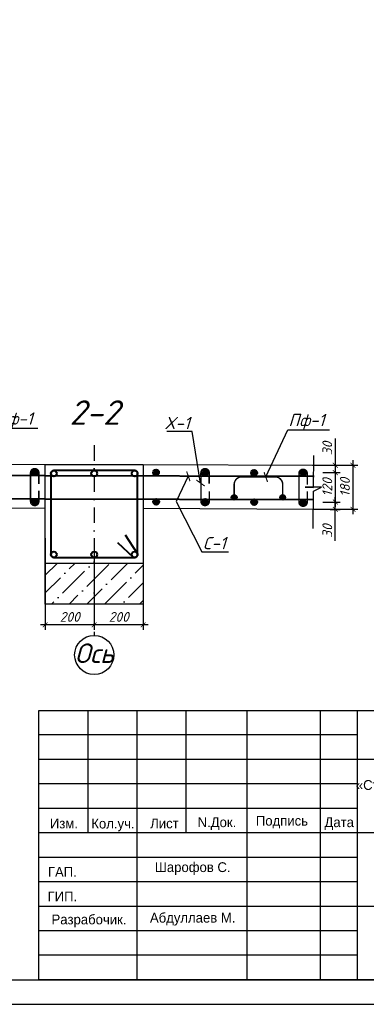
# Model space of a CAD drawing. Header units: millimetres. Extents: x -33345 to 4712671, y -3392 to 121473.
# Tile 665 of 1056: x 3462097 to 3469169, y 44501 to 64606. Entities that reach past the tile are written whole.
import ezdxf
from ezdxf import colors
from ezdxf.entities.mleader import LeaderData, LeaderLine
from ezdxf.math import Vec2, Vec3

# ---------------------------------------------------------------- set-up
doc = ezdxf.new("R2010")
doc.units = ezdxf.units.MM
doc.linetypes.add('DASHDOT', pattern=[25.4, 12.7, -6.35, 0, -6.35])
for name, color, linetype, lineweight in [('.', 7, 'Continuous', 15), ('0.25', 7, 'Continuous', 25), ('Текст', 7, 'Continuous', 20)]:
    doc.layers.add(name, color=color, linetype=linetype, lineweight=lineweight)
doc.styles.add('_text', font='isocpeui.ttf')
doc.styles.add('X-U-RW-01$0$StyleROMANS', font='GOTHIC.TTF')
doc.styles.add('Констр', font='isocpeui.ttf')
doc.styles.add('Тохир', font='isocpeui.ttf', dxfattribs={"oblique": 2, "height": 250})
doc.dimstyles.new('20', dxfattribs={"dimscale": 100, "dimtxt": 2, "dimasz": 1, "dimexe": 1, "dimexo": 1.5, "dimtad": 1, "dimdec": 0, "dimlfac": 0.2, "dimrnd": 5, "dimdsep": 46, "dimtxsty": 'Констр', "dimblk": 'ARCHTICK', "dimcen": 2.5, "dimdle": 1, "dimadec": 0, "dimazin": 0, "dimtfac": 1, "dimtdec": 0, "dimtmove": 2, "dimatfit": 3, "dimldrblk": 'OBLIQUE', "dimfxl": 1.25, "dimtolj": 1, "dimtzin": 0, "dimarcsym": 0})

# ---------------------------------------------------------------- blocks, each defined once
blk = doc.blocks.new('*U282')
at = {"layer": '0.25', "color": 5, "linetype": 'Continuous', "lineweight": 25, "ltscale": 100}
blk.add_lwpolyline([(-72619, 0), (0, 0), (0, 42000), (-72619, 42000), (-72619, 0)], dxfattribs=at)
at = {"layer": '0.25', "color": 7, "linetype": 'Continuous', "lineweight": 30, "ltscale": 100}
blk.add_lwpolyline([(-70619, 500), (-500, 500), (-500, 41500), (-70619, 41500), (-70619, 500)], dxfattribs=at)
blk = doc.blocks.new('medgor')
at = {"ltscale": 25}
for p, q in [((-44011134, 22929075), (-44011134, 22934575)), ((-44010134, 22932075), (-44010134, 22934575)), ((-44009134, 22929075), (-44009134, 22934575)), ((-44008134, 22932075), (-44008134, 22934575)), ((-44006889, 22929075), (-44006889, 22934575)), ((-44005389, 22929075), (-44005389, 22934575)), ((-44004634, 22929075), (-44004634, 22934575)), ((-44004634, 22934075), (-44011134, 22934075)), ((-43992634, 22933575), (-44011134, 22933575)), ((-44004634, 22933075), (-44011134, 22933075)), ((-44004634, 22932575), (-44011134, 22932575)), ((-43992634, 22932075), (-44011134, 22932075)), ((-44004634, 22931575), (-44011134, 22931575)), ((-44004634, 22931075), (-44011134, 22931075)), ((-43992634, 22930575), (-44011134, 22930575)), ((-44004634, 22930075), (-44011134, 22930075)), ((-44004634, 22929575), (-44011134, 22929575))]:
    blk.add_line(p, q, dxfattribs=at)
blk.add_lwpolyline([(-44011134, 22934575), (-43992634, 22934575), (-43992634, 22929075), (-44011134, 22929075)], close=True, dxfattribs=at)
at = {"layer": 'Текст', "char_height": 200, "attachment_point": 8, "style": 'X-U-RW-01$0$StyleROMANS'}
for s, insert, width in [('\\pxqc;«Строительство 5-этажного административного здания Управления Департамента по борьбе с экономическими преступлениями города Ташкента»', (-43998711, 22932559), 11910.39), ('Изм.', (-44010625, 22932165), 748.42), ('Кол.уч.', (-44009625, 22932105), 748.42), ('Лист', (-44008575, 22932165), 748.42), ('N.Док.', (-44007503, 22932135), 748.42), ('Подпись', (-44006177, 22932165), 748.42), ('Дата', (-44005008, 22932135), 748.42), ('ГАП.', (-44010657, 22931178), 748.42), ('Шарофов С.', (-44007998, 22931215), 2029.72), ('ГИП.', (-44010657, 22930678), 748.42), ('Разрабочик.', (-44010114, 22930147), 748.42), ('Абдуллаев М.', (-44007998, 22930183), 2180.46)]:
    blk.add_mtext(s, dxfattribs=dict(at, insert=insert, width=width))
blk = doc.blocks.new('_ArchTick')
at = {"color": 0, "linetype": 'ByBlock', "const_width": 0.15}
blk.add_lwpolyline([(-0.5, -0.5), (0.5, 0.5)], dxfattribs=at)
blk = doc.blocks.new('*D335')
at = {"color": 0, "lineweight": -2, "ltscale": 100, "transparency": 16777216}
for p, q in [((-43331233, 22897637), (-43331233, 22895769)), ((-43330233, 22897637), (-43330233, 22895769)), ((-43330133, 22895869), (-43331333, 22895869))]:
    blk.add_line(p, q, dxfattribs=at)
at = {"layer": 'Defpoints', "color": 0, "ltscale": 100, "transparency": 16777216}
for p in [(-43331233, 22897787), (-43330233, 22897787), (-43331233, 22895869)]:
    blk.add_point(p, dxfattribs=at)
at = {"color": 0, "lineweight": -2, "ltscale": 100, "transparency": 16777216, "xscale": 100, "yscale": 100, "zscale": 100, "rotation": 180}
blk.add_blockref('_ArchTick', (-43331233, 22895869), dxfattribs=at)
at = {"color": 0, "lineweight": -2, "ltscale": 100, "transparency": 16777216, "xscale": 100, "yscale": 100, "zscale": 100}
blk.add_blockref('_ArchTick', (-43330233, 22895869), dxfattribs=at)
at = {"color": 0, "ltscale": 100, "transparency": 16777216, "insert": (-43330733, 22896031), "char_height": 200, "attachment_point": 5, "style": 'Констр'}
blk.add_mtext('\\A1;200', dxfattribs=at)
blk = doc.blocks.new('_Oblique')
at = {"color": 0, "linetype": 'ByBlock', "lineweight": -2}
blk.add_line((-0.5, -0.5), (0.5, 0.5), dxfattribs=at)
blk = doc.blocks.new('*D336')
at = {"color": 0, "lineweight": -2, "ltscale": 100, "transparency": 16777216}
for p, q in [((-43332233, 22897637), (-43332233, 22895769)), ((-43331233, 22897637), (-43331233, 22895769)), ((-43331133, 22895869), (-43332333, 22895869))]:
    blk.add_line(p, q, dxfattribs=at)
at = {"layer": 'Defpoints', "color": 0, "ltscale": 100, "transparency": 16777216}
for p in [(-43332233, 22897787), (-43331233, 22897787), (-43332233, 22895869)]:
    blk.add_point(p, dxfattribs=at)
at = {"color": 0, "lineweight": -2, "ltscale": 100, "transparency": 16777216, "xscale": 100, "yscale": 100, "zscale": 100, "rotation": 180}
blk.add_blockref('_ArchTick', (-43332233, 22895869), dxfattribs=at)
at = {"color": 0, "lineweight": -2, "ltscale": 100, "transparency": 16777216, "xscale": 100, "yscale": 100, "zscale": 100}
blk.add_blockref('_ArchTick', (-43331233, 22895869), dxfattribs=at)
at = {"color": 0, "ltscale": 100, "transparency": 16777216, "insert": (-43331733, 22896031), "char_height": 200, "attachment_point": 5, "style": 'Констр'}
blk.add_mtext('\\A1;200', dxfattribs=at)
blk = doc.blocks.new('*D666')
at = {"color": 0, "lineweight": -2, "ltscale": 100, "transparency": 16777216}
for p, q in [((-43325954, 22899228), (-43325954, 22898128)), ((-43326782, 22899128), (-43325854, 22899128)), ((-43326780, 22898228), (-43325854, 22898228))]:
    blk.add_line(p, q, dxfattribs=at)
at = {"layer": 'Defpoints', "color": 0, "lineweight": 0, "ltscale": 100, "transparency": 16777216}
for p in [(-43326932, 22899128), (-43326930, 22898228), (-43325954, 22898228)]:
    blk.add_point(p, dxfattribs=at)
at = {"color": 0, "lineweight": -2, "ltscale": 100, "transparency": 16777216, "xscale": 100, "yscale": 100, "zscale": 100}
for p, rotation in [((-43325954, 22899128), 90), ((-43325954, 22898228), 270)]:
    blk.add_blockref('_ArchTick', p, dxfattribs=dict(at, rotation=rotation))
at = {"color": 0, "ltscale": 100, "transparency": 16777216, "insert": (-43326117, 22898678), "char_height": 200, "attachment_point": 5, "rotation": 90, "style": 'Констр'}
blk.add_mtext('\\A1;180', dxfattribs=at)
blk = doc.blocks.new('*D338')
at = {"color": 0, "lineweight": -2, "ltscale": 200, "transparency": 16777216}
for p, q in [((-43326316, 22899674), (-43326316, 22899127)), ((-43326316, 22899227), (-43326316, 22898877)), ((-43326568, 22898977), (-43326216, 22898977)), ((-43326418, 22899127), (-43326216, 22899127))]:
    blk.add_line(p, q, dxfattribs=at)
at = {"layer": 'Defpoints', "color": 0, "ltscale": 200, "transparency": 16777216}
for p in [(-43326718, 22898977), (-43326568, 22899127), (-43326316, 22898977)]:
    blk.add_point(p, dxfattribs=at)
at = {"color": 0, "lineweight": -2, "ltscale": 200, "transparency": 16777216, "xscale": 100, "yscale": 100, "zscale": 100}
for p, rotation in [((-43326316, 22899127), 90), ((-43326316, 22898977), 270)]:
    blk.add_blockref('_ArchTick', p, dxfattribs=dict(at, rotation=rotation))
at = {"color": 0, "ltscale": 200, "transparency": 16777216, "insert": (-43326478, 22899471), "char_height": 200, "attachment_point": 5, "rotation": 90, "style": 'Констр'}
blk.add_mtext('\\A1;30', dxfattribs=at)
blk = doc.blocks.new('*D667')
at = {"color": 0, "lineweight": -2, "ltscale": 200, "transparency": 16777216}
for p, q in [((-43326568, 22898977), (-43326216, 22898977)), ((-43326316, 22899077), (-43326316, 22898277)), ((-43326568, 22898377), (-43326216, 22898377))]:
    blk.add_line(p, q, dxfattribs=at)
at = {"layer": 'Defpoints', "color": 0, "lineweight": 0, "ltscale": 200, "transparency": 16777216}
for p in [(-43326718, 22898977), (-43326718, 22898377), (-43326316, 22898377)]:
    blk.add_point(p, dxfattribs=at)
at = {"color": 0, "lineweight": -2, "ltscale": 200, "transparency": 16777216, "xscale": 100, "yscale": 100, "zscale": 100}
for p, rotation in [((-43326316, 22898977), 90), ((-43326316, 22898377), 270)]:
    blk.add_blockref('_ArchTick', p, dxfattribs=dict(at, rotation=rotation))
at = {"color": 0, "ltscale": 200, "transparency": 16777216, "insert": (-43326478, 22898677), "char_height": 200, "attachment_point": 5, "rotation": 90, "style": 'Констр'}
blk.add_mtext('\\A1;120', dxfattribs=at)
blk = doc.blocks.new('*D668')
at = {"color": 0, "lineweight": -2, "ltscale": 200, "transparency": 16777216}
for p, q in [((-43326568, 22898377), (-43326216, 22898377)), ((-43326316, 22898127), (-43326316, 22898477)), ((-43326418, 22898227), (-43326216, 22898227)), ((-43326316, 22897581), (-43326316, 22898227))]:
    blk.add_line(p, q, dxfattribs=at)
at = {"layer": 'Defpoints', "color": 0, "lineweight": 0, "ltscale": 200, "transparency": 16777216}
for p in [(-43326718, 22898377), (-43326316, 22898377), (-43326568, 22898227)]:
    blk.add_point(p, dxfattribs=at)
at = {"color": 0, "lineweight": -2, "ltscale": 200, "transparency": 16777216, "xscale": 100, "yscale": 100, "zscale": 100}
for p, rotation in [((-43326316, 22898377), 90), ((-43326316, 22898227), 270)]:
    blk.add_blockref('_ArchTick', p, dxfattribs=dict(at, rotation=rotation))
at = {"color": 0, "ltscale": 200, "transparency": 16777216, "insert": (-43326478, 22897784), "char_height": 200, "attachment_point": 5, "rotation": 90, "style": 'Констр'}
blk.add_mtext('\\A1;30', dxfattribs=at)
blk = doc.blocks.new('qersas')
at = {"layer": '.'}
h = blk.add_hatch(color=256, dxfattribs=at)
h.dxf.hatch_style = 1
h.paths.add_polyline_path([(-43328436, 22898471.5, 1), (-43328320, 22898471.5, 1)])
h = blk.add_hatch(color=256, dxfattribs=at)
h.dxf.hatch_style = 1
h.paths.add_polyline_path([(-43327446.5, 22898471.5, 1), (-43327330.5, 22898471.5, 1)])
at = {"lineweight": 40, "true_color": 0x93278f}
h = blk.add_hatch(color=217, dxfattribs=at)
h.dxf.hatch_style = 1
edge = h.paths.add_edge_path()
edge.add_arc((-43332448.1, 22898979.2), 60, 0, 360)
h = blk.add_hatch(color=217, dxfattribs=at)
h.dxf.hatch_style = 1
edge = h.paths.add_edge_path()
edge.add_arc((-43329972.2, 22898980.2), 60, 0, 360)
h = blk.add_hatch(color=217, dxfattribs=at)
h.dxf.hatch_style = 1
edge = h.paths.add_edge_path()
edge.add_arc((-43328972.2, 22898981.3), 60, 0, 360)
h = blk.add_hatch(color=217, dxfattribs=at)
h.dxf.hatch_style = 1
edge = h.paths.add_edge_path()
edge.add_arc((-43327972.2, 22898973.2), 60, 0, 360)
h = blk.add_hatch(color=217, dxfattribs=at)
h.dxf.hatch_style = 1
edge = h.paths.add_edge_path()
edge.add_arc((-43326972.3, 22898965), 60, 0, 360)
h = blk.add_hatch(color=217, dxfattribs=at)
h.dxf.hatch_style = 1
edge = h.paths.add_edge_path()
edge.add_arc((-43332447.6, 22898379.1), 60, 0, 360)
h = blk.add_hatch(color=217, dxfattribs=at)
h.dxf.hatch_style = 1
edge = h.paths.add_edge_path()
edge.add_arc((-43329970.3, 22898378.9), 60, 0, 360)
h = blk.add_hatch(color=217, dxfattribs=at)
h.dxf.hatch_style = 1
edge = h.paths.add_edge_path()
edge.add_arc((-43328971.3, 22898381.3), 60, 0, 360)
h = blk.add_hatch(color=217, dxfattribs=at)
h.dxf.hatch_style = 1
edge = h.paths.add_edge_path()
edge.add_arc((-43327971.4, 22898373.1), 60, 0, 360)
h = blk.add_hatch(color=217, dxfattribs=at)
h.dxf.hatch_style = 1
edge = h.paths.add_edge_path()
edge.add_arc((-43326971.8, 22898365), 60, 0, 360)
at = {"ltscale": 100}
h = blk.add_hatch(dxfattribs=at)
h.set_pattern_fill('ANSI36', color=256, scale=80, style=0)
h.set_pattern_definition([(45, (-43946000.44, 22793016.6), (134.70384, 493.91409), [635, -127, 0, -127])])
h.paths.add_polyline_path([(-43332232.7, 22897123), (-43330232.7, 22897123), (-43330232.7, 22896289.7), (-43332232.7, 22896289.7)])
at = {"color": 1, "linetype": 'DASHDOT', "ltscale": 25}
blk.add_line((-43331232.7, 22899536.6), (-43331232.7, 22895654), dxfattribs=at)
at = {"color": 217, "lineweight": 40, "true_color": 0x93278f}
for p, q in [((-43335709.1, 22898945.3), (-43332224.4, 22898918.3)), ((-43332232.9, 22898918.4), (-43326748.6, 22898904.2)), ((-43335710.8, 22898467.9), (-43332232.7, 22898442.1)), ((-43332232.9, 22898442.1), (-43326756.9, 22898428))]:
    blk.add_line(p, q, dxfattribs=at)
for points in [[(-43335708.5, 22899155.6), (-43332232.7, 22899141.5)], [(-43335708.5, 22899155.6), (-43332232.7, 22899141.5)], [(-43330232.7, 22899141.5), (-43326756.9, 22899127.4)], [(-43330232.7, 22899141.5), (-43326756.9, 22899127.4)], [(-43326763.5, 22897833.2), (-43326760.1, 22898598.9), (-43326593.3, 22898678.7), (-43326926.1, 22898681.4), (-43326759.2, 22898673.6), (-43326755.9, 22899327.8)], [(-43332236, 22898241.5), (-43335711.8, 22898255.7)], [(-43326760.2, 22898227.4), (-43330236, 22898241.5)]]:
    blk.add_lwpolyline(points)
at = {"ltscale": 100}
blk.add_lwpolyline([(-43330232.7, 22896289.7), (-43332232.7, 22896289.7), (-43332232.7, 22899141.5), (-43330232.7, 22899141.5)], close=True, dxfattribs=at)
blk.add_lwpolyline([(-43332232.7, 22899141.5), (-43330232.7, 22899141.5), (-43330232.7, 22897123), (-43332232.7, 22897123)], close=True)
at = {"color": 32, "lineweight": 30, "true_color": 0xcd6928, "const_width": 30}
for points in [[(-43332362.8, 22898611.7), (-43332362.6, 22898389.3, -0.4142136), (-43332447.6, 22898304.3, -0.4142136), (-43332532.6, 22898389.3), (-43332532.8, 22898974.2, -1), (-43332362.8, 22898974.2, 0), (-43332362.8, 22898744.6, -4563395051.1547174)], [(-43328886.3, 22898595.4), (-43328886.3, 22898390.1, -0.4142136), (-43328971.3, 22898305.1, -0.4142136), (-43329056.3, 22898390.1), (-43329057, 22898973.7, -1), (-43328887, 22898973.7, 0), (-43328887, 22898749, -4563395051.1547174)], [(-43326887, 22898597.6), (-43326886.8, 22898375.2, -0.4142136), (-43326971.8, 22898290.2, -0.4142136), (-43327056.8, 22898375.2), (-43327057, 22898960, -1), (-43326887, 22898960, 0), (-43326887, 22898730.5, -4563395051.1547174)]]:
    blk.add_lwpolyline(points, format="xyb", dxfattribs=at)
at = {"lineweight": 40}
blk.add_lwpolyline([(-43330347.8, 22897305.5), (-43330347.8, 22898959, 0.4142136), (-43330407.8, 22899019), (-43332057.5, 22899019, 0.4142136), (-43332117.5, 22898959), (-43332117.5, 22897305.5, 0.4142136), (-43332057.5, 22897245.5), (-43330407.8, 22897245.5, 0.5737524), (-43330355.6, 22897334.9), (-43330595.9, 22897699.7)], format="xyb", dxfattribs=at)
at = {"const_width": 30}
blk.add_lwpolyline([(-43328378, 22898529.5), (-43328378, 22898731.4, -0.3368073), (-43328259.2, 22898887.9), (-43328031.9, 22898887.7), (-43327506.5, 22898887.9, -0.3368073), (-43327387.6, 22898731.4), (-43327387.6, 22898529.5)], format="xyb", dxfattribs=at)
at = {"lineweight": 40}
blk.add_lwpolyline([(-43330432.5, 22897245.5), (-43330752.2, 22897545.1)], dxfattribs=at)
at = {"color": 217, "lineweight": 40, "true_color": 0x93278f}
for centre in [(-43332448.1, 22898979.2), (-43329972.2, 22898980.2), (-43328972.2, 22898981.3), (-43327972.2, 22898973.2), (-43326972.3, 22898965), (-43332447.6, 22898379.1), (-43329970.3, 22898378.9), (-43328971.3, 22898381.3), (-43327971.4, 22898373.1), (-43326971.8, 22898365)]:
    blk.add_circle(centre, 60, dxfattribs=at)
at = {"lineweight": 40}
for centre in [(-43332057.5, 22898959), (-43331232.7, 22898959), (-43330407.8, 22898959), (-43332057.5, 22897305.5), (-43331232.7, 22897305.5), (-43330407.8, 22897305.5)]:
    blk.add_circle(centre, 60, dxfattribs=at)
for centre in [(-43328378, 22898471.5), (-43327388.5, 22898471.5)]:
    blk.add_circle(centre, 58)
at = {"linetype": 'Continuous', "ltscale": 100}
blk.add_circle((-43331232.7, 22895254), 400, dxfattribs=at)
at = {"attachment_point": 1, "style": '_text'}
for s, insert, char_height, width in [('2-2', (-43331736.4, 22900453.9), 500, 1786.193), ('Ось', (-43331630.1, 22895488.7), 400, 1486.763)]:
    blk.add_mtext(s, dxfattribs=dict(at, insert=insert, char_height=char_height, width=width))
at = {"ltscale": 200}
for base, p1, p2, angle, picture, middle in [((-43326315.7, 22898977.4), (-43326568.3, 22899127.4), (-43326718.3, 22898977.4), 90, '*D338', (-43326372.2, 22899471.2)), ((-43326315.7, 22898377.4), (-43326568.3, 22898227.4), (-43326718.3, 22898377.4), 270, '*D668', (-43326372.2, 22897783.7))]:
    dim = blk.add_linear_dim(base=base, p1=p1, p2=p2, angle=angle, dimstyle='20', override={"dimblk1": 'ArchTick', "dimblk2": 'ArchTick', "dimsah": 1, "dimtmove": 1}, dxfattribs=at)
    dim.commit()
    dim.dimension.update_dxf_attribs({"geometry": picture, "text_midpoint": middle, "dimtype": 128})
at = {"ltscale": 100}
for base, p1, p2, angle, override, picture, middle in [((-43325954, 22898228.1), (-43326932.1, 22899128.1), (-43326930, 22898228.1), 90, {"dimblk1": 'ArchTick', "dimblk2": 'ArchTick', "dimsah": 1}, '*D666', (-43326116.5, 22898678.1)), ((-43332232.7, 22895869), (-43331232.7, 22897786.5), (-43332232.7, 22897786.5), 180, {"dimlfac": 0.2, "dimtxsty": 'Констр', "dimblk1": 'ArchTick', "dimblk2": 'ArchTick', "dimsah": 1, "dimtolj": 1}, '*D336', (-43331732.7, 22896031.5)), ((-43331232.7, 22895869), (-43330232.7, 22897786.5), (-43331232.7, 22897786.5), 180, {"dimtxsty": 'Констр'}, '*D335', (-43330732.7, 22896031.5))]:
    dim = blk.add_linear_dim(base=base, p1=p1, p2=p2, angle=angle, dimstyle='20', override=override, dxfattribs=at)
    dim.commit()
    dim.dimension.update_dxf_attribs({"geometry": picture, "text_midpoint": middle})
at = {"ltscale": 200}
dim = blk.add_linear_dim(base=(-43326315.7, 22898377.4), p1=(-43326718.3, 22898977.4), p2=(-43326717.5, 22898377.4), angle=90, dimstyle='20', override={"dimscale": 100, "dimlfac": 0.2, "dimtxsty": 'Констр', "dimblk1": 'ArchTick', "dimblk2": 'ArchTick', "dimsah": 1, "dimtolj": 1}, dxfattribs=at)
dim.commit()
dim.dimension.update_dxf_attribs({"geometry": '*D667', "text_midpoint": (-43326478.2, 22898677.4)})
ml = blk.add_multileader_mtext('Standard')
ml.set_content('Пф-1', color=256, style='Тохир')
ml.set_leader_properties()
ml.set_arrow_properties(name='ARCHTICK')
ml.build(insert=Vec2(0, 0))
ml.multileader.update_dxf_attribs({"text_left_attachment_type": 6, "text_right_attachment_type": 6, "dogleg_length": 0.36, "arrow_head_size": 150})
ctx = ml.context
ctx.base_point, ctx.char_height, ctx.arrow_head_size, ctx.landing_gap_size, ctx.plane_origin = Vec3(-43333235.5, 22899882.2), 250, 150, 10, Vec3(-43317056.7, 22903877.8)
ctx.left_attachment, ctx.right_attachment = 6, 6
notes = []
notes.append((ctx, [(0, (1, 1, 0), (-43333235.8, 22899882.2), (1, 0), 0.36, [(1, [(-43333687.3, 22898919.1)], 0, [])])]))
ctx.mtext.insert, ctx.mtext.rotation, ctx.mtext.flow_direction = Vec3(-43333225.5, 22900207.2), 6.2831853, 5
ml = blk.add_multileader_mtext('Standard')
ml.set_content('Пф-1', color=256, style='Тохир')
ml.set_leader_properties()
ml.set_arrow_properties(name='ARCHTICK')
ml.build(insert=Vec2(0, 0))
ml.multileader.update_dxf_attribs({"text_left_attachment_type": 6, "text_right_attachment_type": 6, "dogleg_length": 0.36, "arrow_head_size": 150})
ctx = ml.context
ctx.base_point, ctx.char_height, ctx.arrow_head_size, ctx.landing_gap_size, ctx.plane_origin = Vec3(-43327281.4, 22899850.9), 250, 150, 10, Vec3(-43311102.6, 22903846.5)
ctx.left_attachment, ctx.right_attachment = 6, 6
notes.append((ctx, [(0, (1, 1, 0), (-43327281.8, 22899850.9), (1, 0), 0.36, [(1, [(-43327733.3, 22898887.8)], 0, [])])]))
ctx.mtext.insert, ctx.mtext.rotation, ctx.mtext.flow_direction = Vec3(-43327271.4, 22900175.9), 6.2831853, 5
ml = blk.add_multileader_mtext('Standard')
ml.set_content('X-1', color=256, style='Тохир')
ml.set_leader_properties()
ml.set_arrow_properties(name='ARCHTICK')
ml.build(insert=Vec2(0, 0))
ml.multileader.update_dxf_attribs({"text_left_attachment_type": 6, "text_right_attachment_type": 6, "dogleg_length": 0.36, "arrow_head_size": 150})
ctx = ml.context
ctx.base_point, ctx.char_height, ctx.arrow_head_size, ctx.landing_gap_size, ctx.plane_origin = Vec3(-43329813.8, 22899814.3), 250, 150, 10, Vec3(-43345695.1, 22903723)
ctx.left_attachment, ctx.right_attachment = 6, 6
notes.append((ctx, [(0, (1, 1, 0), (-43329233.6, 22899814.3), (-1, 0), 0.36, [(1, [(-43329064.4, 22898764.3)], 0, [])])]))
ctx.mtext.insert, ctx.mtext.flow_direction = Vec3(-43329803.8, 22900114.3), 5
ml = blk.add_multileader_mtext('Standard')
ml.set_content('C-1', color=256, style='Тохир')
ml.set_leader_properties()
ml.set_arrow_properties(name='ARCHTICK')
ml.build(insert=Vec2(0, 0))
ml.multileader.update_dxf_attribs({"text_left_attachment_type": 6, "text_right_attachment_type": 6, "dogleg_length": 0.36, "arrow_head_size": 150})
ctx = ml.context
ctx.base_point, ctx.char_height, ctx.arrow_head_size, ctx.landing_gap_size, ctx.plane_origin = Vec3(-43329033.4, 22897362.4), 250, 150, 10, Vec3(-43344875.6, 22901401.8)
ctx.left_attachment, ctx.right_attachment = 6, 6
notes.append((ctx, [(1, (1, 1, 0), (-43329035.2, 22897362.4), (1, 0), 1.8, [(0, [(-43329313.6, 22898902.3), (-43329562, 22898388.2)], 0, [])])]))
ctx.mtext.insert, ctx.mtext.flow_direction = Vec3(-43329023.4, 22897662.4), 5
for ctx, leaders in notes:
    for number, flags, end, landing, length, lines in leaders:
        leader = LeaderData()
        leader.index, (leader.has_last_leader_line, leader.has_dogleg_vector, leader.attachment_direction) = number, flags
        leader.last_leader_point, leader.dogleg_vector, leader.dogleg_length = Vec3(end), Vec3(landing), length
        for number, points, colour, breaks in lines:
            line = LeaderLine()
            line.index, line.vertices, line.color, line.breaks = number, Vec3.list(points), colors.encode_raw_color(colour), breaks
            leader.lines.append(line)
        ctx.leaders.append(leader)

msp = doc.modelspace()

# ---------------------------------------------------------------- block references
at = {"color": 177, "true_color": 0x293189}
msp.add_blockref('qersas', (46794851.422, -22843619.088), dxfattribs=at)
msp.add_blockref('medgor', (47473625.024, -22884073.497, 1359241.5))
at = {"layer": '0.25', "ltscale": 100, "transparency": 33554687}
msp.add_blockref('*U282', (3481490.916, 44501.326, 1359241.5), dxfattribs=at)

doc.saveas('drawing.dxf')
